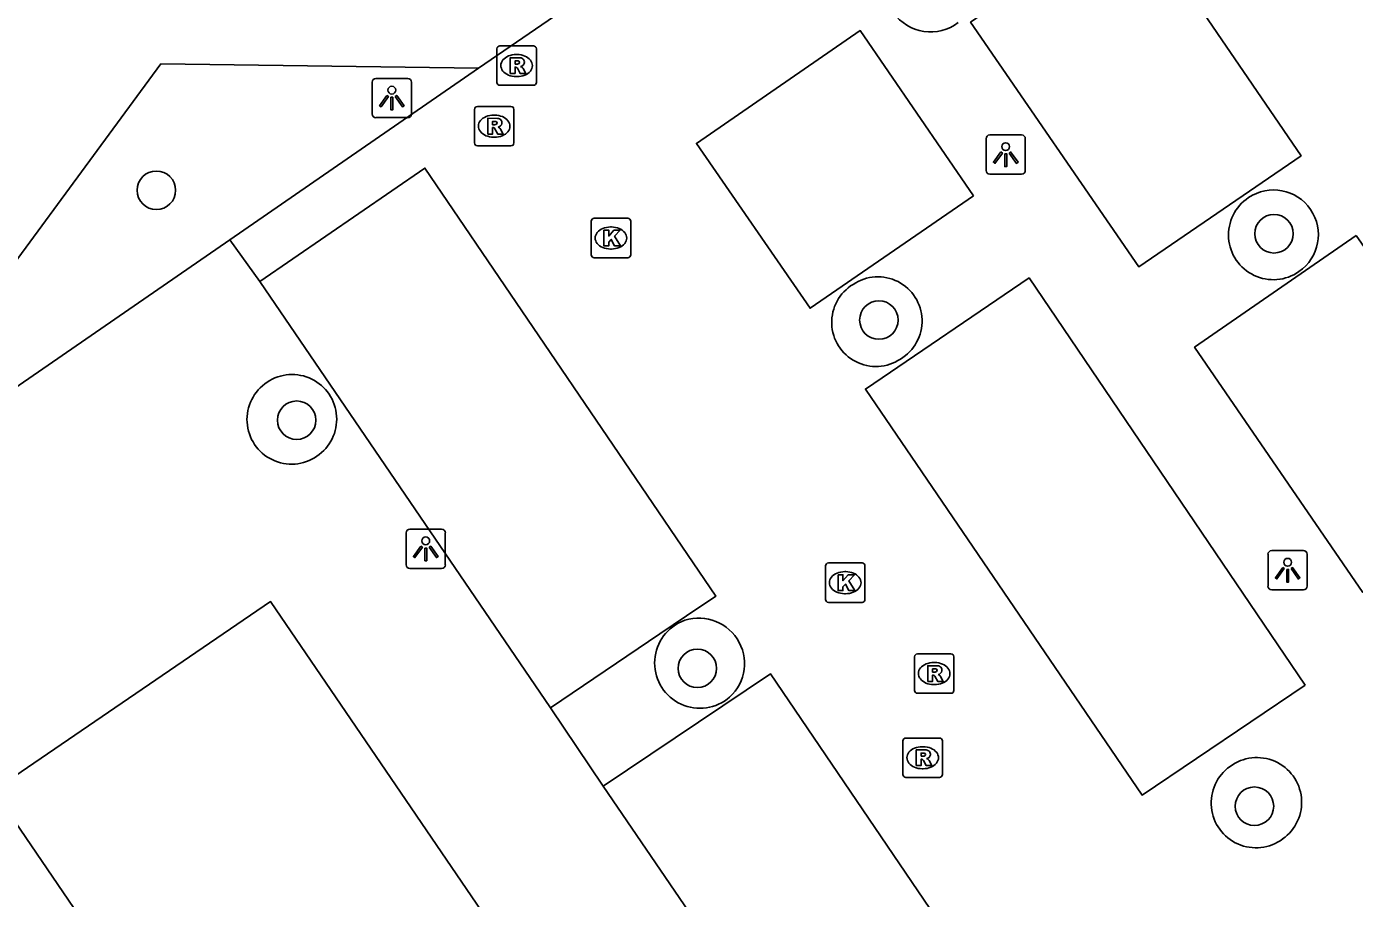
# Model space of a CAD drawing. Extents: x 155275 to 156263, y 382654 to 383635.
# Drawn here: x 155494.66 to 155528.37, y 382944.27 to 382966.4 of the extents above; entities that cross this region are included whole.
import ezdxf

# ---------------------------------------------------------------- set-up
doc = ezdxf.new("R2010")
doc.units = 0
for name, color, linetype in [('IMGEO_Boom', 7, 'Continuous'), ('IMGEO_Kolk', 7, 'Continuous'), ('IMGEO_Lichtpunt', 7, 'Continuous'), ('IMGEO_Pand', 7, 'Continuous'), ('IMGEO_Rijbaan_lokaal_open', 7, 'Continuous'), ('IMGEO_Rioolput', 7, 'Continuous'), ('IMGEO_Voetpad_halfverhard', 7, 'Continuous'), ('IMGEO_Voetpad_open', 7, 'Continuous')]:
    doc.layers.add(name, color=color, linetype=linetype)

msp = doc.modelspace()

# ---------------------------------------------------------------- linework, layer by layer
at = {"layer": 'IMGEO_Boom'}
for centre in [(155497.954, 382962.244), (155526.329, 382961.141), (155516.298, 382958.951), (155501.516, 382956.409), (155511.689, 382950.112), (155525.832, 382946.613)]:
    msp.add_circle(centre, 0.489, dxfattribs=at)
at = {"layer": 'IMGEO_Kolk'}
for p, q in [((155508.995, 382960.607), (155508.995, 382961.459)), ((155509.07, 382961.533), (155509.922, 382961.533)), ((155509.483, 382961.313), (155509.508, 382961.313)), ((155509.996, 382961.459), (155509.996, 382960.607)), ((155509.506, 382960.753), (155509.481, 382960.753)), ((155509.922, 382960.533), (155509.07, 382960.533)), ((155514.942, 382951.86), (155514.942, 382952.712)), ((155515.017, 382952.786), (155515.869, 382952.786)), ((155515.43, 382952.566), (155515.455, 382952.566)), ((155515.943, 382952.712), (155515.943, 382951.86)), ((155515.453, 382952.006), (155515.428, 382952.006)), ((155515.869, 382951.786), (155515.017, 382951.786))]:
    msp.add_line(p, q, dxfattribs=at)
for points in [[(155508.995, 382960.607), (155508.995, 382961.459)], [(155509.07, 382961.533), (155509.922, 382961.533)], [(155509.996, 382961.459), (155509.996, 382960.607)], [(155509.316, 382961.233), (155509.439, 382961.233), (155509.439, 382961.082), (155509.569, 382961.233), (155509.733, 382961.233), (155509.587, 382961.082), (155509.74, 382960.833), (155509.588, 382960.833), (155509.503, 382960.997), (155509.439, 382960.93), (155509.439, 382960.833), (155509.316, 382960.833), (155509.316, 382961.233)], [(155509.922, 382960.533), (155509.07, 382960.533)], [(155514.942, 382951.86), (155514.942, 382952.712)], [(155515.017, 382952.786), (155515.869, 382952.786)], [(155515.943, 382952.712), (155515.943, 382951.86)], [(155515.263, 382952.486), (155515.386, 382952.486), (155515.386, 382952.335), (155515.516, 382952.486), (155515.68, 382952.486), (155515.534, 382952.335), (155515.687, 382952.086), (155515.535, 382952.086), (155515.45, 382952.25), (155515.386, 382952.183), (155515.386, 382952.086), (155515.263, 382952.086), (155515.263, 382952.486)], [(155515.869, 382951.786), (155515.017, 382951.786)]]:
    msp.add_lwpolyline(points, dxfattribs=at)
for centre, start, end in [((155509.072, 382961.457), 91.552, 178.448), ((155509.072, 382961.457), 91.552, 178.448), ((155509.92, 382961.457), 1.552, 88.448), ((155509.92, 382961.457), 1.552, 88.448), ((155509.072, 382960.609), 181.552, 268.448), ((155509.072, 382960.609), 181.552, 268.448), ((155509.92, 382960.609), 271.552, 358.448), ((155509.92, 382960.609), 271.552, 358.448), ((155515.019, 382952.71), 91.552, 178.448), ((155515.019, 382952.71), 91.552, 178.448), ((155515.867, 382952.71), 1.552, 88.448), ((155515.867, 382952.71), 1.552, 88.448), ((155515.019, 382951.862), 181.552, 268.448), ((155515.019, 382951.862), 181.552, 268.448), ((155515.867, 382951.862), 271.552, 358.448), ((155515.867, 382951.862), 271.552, 358.448)]:
    msp.add_arc(centre, 0.0765, start, end, dxfattribs=at)
for centre, major_axis, ratio, start_param, end_param in [((155509.482, 382961.033), (-0.387, 0.002), 0.722429, 4.712389, 7.853982), ((155509.507, 382961.033), (-0.39, 0.002), 0.717154, 1.570796, 4.712389), ((155515.429, 382952.286), (-0.387, 0.002), 0.722429, 4.712389, 7.853982), ((155515.454, 382952.286), (-0.39, 0.002), 0.717154, 1.570796, 4.712389)]:
    msp.add_ellipse(centre, major_axis=major_axis, ratio=ratio, start_param=start_param, end_param=end_param, dxfattribs=at)
at = {"layer": 'IMGEO_Lichtpunt'}
for p, q in [((155503.433, 382964.988), (155503.433, 382964.181)), ((155503.433, 382964.988), (155503.433, 382964.181)), ((155504.335, 382965.083), (155503.527, 382965.083)), ((155504.335, 382965.083), (155503.527, 382965.083)), ((155504.429, 382964.181), (155504.429, 382964.988)), ((155504.429, 382964.181), (155504.429, 382964.988)), ((155503.527, 382964.087), (155504.335, 382964.087)), ((155503.527, 382964.087), (155504.335, 382964.087)), ((155519.921, 382963.648), (155519.113, 382963.648)), ((155519.921, 382963.648), (155519.113, 382963.648)), ((155519.019, 382963.553), (155519.019, 382962.746)), ((155519.019, 382963.553), (155519.019, 382962.746)), ((155520.015, 382962.746), (155520.015, 382963.553)), ((155520.015, 382962.746), (155520.015, 382963.553)), ((155519.113, 382962.652), (155519.921, 382962.652)), ((155519.113, 382962.652), (155519.921, 382962.652)), ((155504.294, 382953.549), (155504.294, 382952.742)), ((155504.294, 382953.549), (155504.294, 382952.742)), ((155505.196, 382953.644), (155504.388, 382953.644)), ((155505.196, 382953.644), (155504.388, 382953.644)), ((155505.29, 382952.742), (155505.29, 382953.549)), ((155505.29, 382952.742), (155505.29, 382953.549)), ((155526.177, 382953.006), (155526.177, 382952.199)), ((155526.177, 382953.006), (155526.177, 382952.199)), ((155527.079, 382953.101), (155526.271, 382953.101)), ((155527.079, 382953.101), (155526.271, 382953.101)), ((155527.173, 382952.199), (155527.173, 382953.006)), ((155527.173, 382952.199), (155527.173, 382953.006)), ((155504.388, 382952.648), (155505.196, 382952.648)), ((155504.388, 382952.648), (155505.196, 382952.648)), ((155526.271, 382952.105), (155527.079, 382952.105)), ((155526.271, 382952.105), (155527.079, 382952.105))]:
    msp.add_line(p, q, dxfattribs=at)
for points in [[(155503.807, 382964.652), (155503.846, 382964.624), (155503.658, 382964.362), (155503.62, 382964.389), (155503.807, 382964.652)], [(155504.019, 382964.624), (155504.057, 382964.651), (155504.244, 382964.389), (155504.205, 382964.361), (155504.019, 382964.624)], [(155503.909, 382964.604), (155503.956, 382964.604), (155503.956, 382964.282), (155503.909, 382964.282), (155503.909, 382964.604)], [(155519.393, 382963.217), (155519.432, 382963.189), (155519.244, 382962.927), (155519.206, 382962.954), (155519.393, 382963.217)], [(155519.495, 382963.169), (155519.542, 382963.169), (155519.542, 382962.847), (155519.495, 382962.847), (155519.495, 382963.169)], [(155519.605, 382963.189), (155519.643, 382963.216), (155519.83, 382962.954), (155519.791, 382962.926), (155519.605, 382963.189)], [(155504.668, 382953.213), (155504.707, 382953.185), (155504.519, 382952.923), (155504.481, 382952.95), (155504.668, 382953.213)], [(155504.88, 382953.185), (155504.918, 382953.212), (155505.105, 382952.95), (155505.066, 382952.922), (155504.88, 382953.185)], [(155504.77, 382953.165), (155504.817, 382953.165), (155504.817, 382952.843), (155504.77, 382952.843), (155504.77, 382953.165)], [(155526.551, 382952.67), (155526.59, 382952.642), (155526.402, 382952.38), (155526.364, 382952.407), (155526.551, 382952.67)], [(155526.653, 382952.622), (155526.7, 382952.622), (155526.7, 382952.3), (155526.653, 382952.3), (155526.653, 382952.622)], [(155526.763, 382952.642), (155526.801, 382952.669), (155526.988, 382952.407), (155526.949, 382952.379), (155526.763, 382952.642)]]:
    msp.add_lwpolyline(points, dxfattribs=at)
for centre in [(155503.932, 382964.786), (155519.518, 382963.351), (155504.793, 382953.347), (155526.676, 382952.804)]:
    msp.add_circle(centre, 0.0994, dxfattribs=at)
for centre, start, end in [((155503.527, 382964.988), 90, 180), ((155503.527, 382964.988), 90, 180), ((155504.335, 382964.988), 0, 90), ((155504.335, 382964.988), 0, 90), ((155503.527, 382964.181), 180, 270), ((155503.527, 382964.181), 180, 270), ((155504.335, 382964.181), 270, 0), ((155504.335, 382964.181), 270, 360), ((155519.113, 382963.553), 90, 180), ((155519.113, 382963.553), 90, 180), ((155519.921, 382963.553), 0, 90), ((155519.921, 382963.553), 0, 90), ((155519.113, 382962.746), 180, 270), ((155519.113, 382962.746), 180, 270), ((155519.921, 382962.746), 270, 0), ((155519.921, 382962.746), 270, 360), ((155504.388, 382953.549), 90, 180), ((155504.388, 382953.549), 90, 180), ((155505.196, 382953.549), 0, 90), ((155505.196, 382953.549), 0, 90), ((155526.271, 382953.006), 90, 180), ((155526.271, 382953.006), 90, 180), ((155527.079, 382953.006), 0, 90), ((155527.079, 382953.006), 0, 90), ((155504.388, 382952.742), 180, 270), ((155504.388, 382952.742), 180, 270), ((155505.196, 382952.742), 270, 0), ((155505.196, 382952.742), 270, 360), ((155526.271, 382952.199), 180, 270), ((155526.271, 382952.199), 180, 270), ((155527.079, 382952.199), 270, 0), ((155527.079, 382952.199), 270, 360)]:
    msp.add_arc(centre, 0.0946, start, end, dxfattribs=at)
at = {"layer": 'IMGEO_Pand'}
for points in [[(155493.818, 382947.008), (155500.853, 382951.806), (155511.816, 382935.729), (155504.79, 382930.919)], [(155504.79, 382930.919), (155493.818, 382947.008)]]:
    msp.add_lwpolyline(points, dxfattribs=at)
at = {"layer": 'IMGEO_Rijbaan_lokaal_open'}
for points in [[(155522.752, 382969.363), (155518.627, 382966.51), (155522.896, 382960.305), (155527.016, 382963.122), (155522.752, 382969.363)], [(155508.702, 382967.113), (155506.132, 382965.342)], [(155518.702, 382962.1), (155515.823, 382966.296), (155511.665, 382963.434), (155514.553, 382959.251), (155518.702, 382962.1)], [(155506.132, 382965.342), (155499.817, 382960.988)], [(155507.959, 382949.114), (155510.734, 382950.984), (155511.413, 382951.441), (155512.16, 382951.945), (155504.772, 382962.809), (155500.578, 382959.929)], [(155500.578, 382959.929), (155499.817, 382960.988)], [(155528.414, 382961.096), (155524.314, 382958.259), (155528.587, 382952.04), (155532.739, 382954.888), (155528.414, 382961.096)], [(155527.123, 382949.683), (155520.11, 382960.02), (155515.955, 382957.201), (155522.981, 382946.896), (155527.123, 382949.683)], [(155516.342, 382936.813), (155520.558, 382939.645), (155513.542, 382949.975), (155509.296, 382947.12)], [(155509.296, 382947.12), (155507.959, 382949.114)]]:
    msp.add_lwpolyline(points, dxfattribs=at)
for centre, radius, start, end in [((155517.609, 382967.407), 1.145, 215.14, 307.6888), ((155526.31, 382961.111), 1.136, 123.5998, 305.0119), ((155526.32, 382961.117), 1.136, 304.4484, 124.1632), ((155516.272, 382958.927), 1.122, 300.676, 124.0117), ((155516.222, 382958.895), 1.122, 121.0011, 303.6866), ((155511.753, 382950.248), 1.149, 114.4529, 311.069), ((155511.731, 382950.234), 1.153, 312.3156, 113.2063), ((155525.894, 382946.712), 1.137, 305.1684, 126.827), ((155525.871, 382946.695), 1.137, 125.3663, 306.6292)]:
    msp.add_arc(centre, radius, start, end, dxfattribs=at)
at = {"layer": 'IMGEO_Rioolput'}
for p, q in [((155506.6, 382964.983), (155506.6, 382965.835)), ((155506.675, 382965.909), (155507.527, 382965.909)), ((155507.088, 382965.689), (155507.113, 382965.689)), ((155507.601, 382965.835), (155507.601, 382964.983)), ((155507.111, 382965.129), (155507.086, 382965.129)), ((155507.527, 382964.909), (155506.675, 382964.909)), ((155506.105, 382964.371), (155506.957, 382964.371)), ((155506.03, 382963.445), (155506.03, 382964.297)), ((155506.518, 382964.151), (155506.543, 382964.151)), ((155507.031, 382964.297), (155507.031, 382963.445)), ((155506.957, 382963.371), (155506.105, 382963.371)), ((155506.541, 382963.591), (155506.516, 382963.591)), ((155517.201, 382949.554), (155517.201, 382950.406)), ((155517.276, 382950.48), (155518.128, 382950.48)), ((155517.689, 382950.26), (155517.714, 382950.26)), ((155518.202, 382950.406), (155518.202, 382949.554)), ((155518.128, 382949.48), (155517.276, 382949.48)), ((155517.712, 382949.7), (155517.687, 382949.7)), ((155516.909, 382947.418), (155516.909, 382948.27)), ((155516.984, 382948.344), (155517.836, 382948.344)), ((155517.91, 382948.27), (155517.91, 382947.418)), ((155517.397, 382948.124), (155517.422, 382948.124)), ((155517.42, 382947.564), (155517.395, 382947.564)), ((155517.836, 382947.344), (155516.984, 382947.344))]:
    msp.add_line(p, q, dxfattribs=at)
for points in [[(155506.6, 382964.983), (155506.6, 382965.835)], [(155506.675, 382965.909), (155507.527, 382965.909)], [(155507.601, 382965.835), (155507.601, 382964.983)], [(155507.189, 382965.607), (155506.937, 382965.609), (155506.937, 382965.209)], [(155506.937, 382965.209), (155507.061, 382965.209), (155507.061, 382965.371), (155507.072, 382965.371)], [(155507.115, 382965.528), (155507.061, 382965.528), (155507.061, 382965.447)], [(155507.061, 382965.447), (155507.113, 382965.447)], [(155507.119, 382965.342), (155507.19, 382965.209), (155507.33, 382965.209), (155507.265, 382965.335)], [(155507.527, 382964.909), (155506.675, 382964.909)], [(155506.105, 382964.371), (155506.957, 382964.371)], [(155506.03, 382963.445), (155506.03, 382964.297)], [(155506.619, 382964.069), (155506.367, 382964.071), (155506.367, 382963.671)], [(155506.545, 382963.99), (155506.491, 382963.99), (155506.491, 382963.909)], [(155507.031, 382964.297), (155507.031, 382963.445)], [(155506.367, 382963.671), (155506.491, 382963.671), (155506.491, 382963.833), (155506.502, 382963.833)], [(155506.491, 382963.909), (155506.543, 382963.909)], [(155506.549, 382963.804), (155506.62, 382963.671), (155506.76, 382963.671), (155506.695, 382963.797)], [(155506.957, 382963.371), (155506.105, 382963.371)], [(155517.201, 382949.554), (155517.201, 382950.406)], [(155517.276, 382950.48), (155518.128, 382950.48)], [(155517.79, 382950.178), (155517.538, 382950.18), (155517.538, 382949.78)], [(155518.202, 382950.406), (155518.202, 382949.554)], [(155517.538, 382949.78), (155517.662, 382949.78), (155517.662, 382949.942), (155517.673, 382949.942)], [(155517.716, 382950.099), (155517.662, 382950.099), (155517.662, 382950.018)], [(155517.662, 382950.018), (155517.714, 382950.018)], [(155517.72, 382949.913), (155517.791, 382949.78), (155517.931, 382949.78), (155517.866, 382949.906)], [(155518.128, 382949.48), (155517.276, 382949.48)], [(155516.909, 382947.418), (155516.909, 382948.27)], [(155516.984, 382948.344), (155517.836, 382948.344)], [(155517.91, 382948.27), (155517.91, 382947.418)], [(155517.498, 382948.042), (155517.246, 382948.044), (155517.246, 382947.644)], [(155517.246, 382947.644), (155517.37, 382947.644), (155517.37, 382947.806), (155517.381, 382947.806)], [(155517.424, 382947.963), (155517.37, 382947.963), (155517.37, 382947.882)], [(155517.37, 382947.882), (155517.422, 382947.882)], [(155517.428, 382947.777), (155517.499, 382947.644), (155517.639, 382947.644), (155517.574, 382947.77)], [(155517.836, 382947.344), (155516.984, 382947.344)]]:
    msp.add_lwpolyline(points, dxfattribs=at)
for centre, radius, start, end in [((155506.677, 382965.833), 0.0765, 91.552, 178.448), ((155506.677, 382965.833), 0.0765, 91.552, 178.448), ((155507.525, 382965.833), 0.0765, 1.552, 88.448), ((155507.525, 382965.833), 0.0765, 1.552, 88.448), ((155507.071, 382965.318), 0.0533, 26.0293, 88.6989), ((155507.097, 382965.636), 0.19, 274.7715, 282.9687), ((155507.121, 382965.432), 0.0964, 77.0061, 93.1865), ((155507.135, 382965.489), 0.0378, 276.6634, 79.6772), ((155507.188, 382965.497), 0.109, 350.3612, 89.416), ((155507.186, 382965.497), 0.112, 277.5842, 350.9817), ((155507.17, 382965.282), 0.108, 29.5134, 73.7905), ((155506.677, 382964.985), 0.0765, 181.552, 268.448), ((155506.677, 382964.985), 0.0765, 181.552, 268.448), ((155507.525, 382964.985), 0.0765, 271.552, 358.448), ((155507.525, 382964.985), 0.0765, 271.552, 358.448), ((155506.107, 382964.295), 0.0765, 91.552, 178.448), ((155506.107, 382964.295), 0.0765, 91.552, 178.448), ((155506.955, 382964.295), 0.0765, 1.552, 88.448), ((155506.955, 382964.295), 0.0765, 1.552, 88.448), ((155506.551, 382963.894), 0.0964, 77.0061, 93.1865), ((155506.565, 382963.951), 0.0378, 276.6634, 79.6772), ((155506.618, 382963.959), 0.109, 350.3612, 89.416), ((155506.501, 382963.78), 0.0533, 26.0293, 88.6989), ((155506.527, 382964.098), 0.19, 274.7715, 282.9687), ((155506.616, 382963.959), 0.112, 277.5842, 350.9817), ((155506.6, 382963.744), 0.108, 29.5134, 73.7905), ((155506.107, 382963.447), 0.0765, 181.552, 268.448), ((155506.107, 382963.447), 0.0765, 181.552, 268.448), ((155506.955, 382963.447), 0.0765, 271.552, 358.448), ((155506.955, 382963.447), 0.0765, 271.552, 358.448), ((155517.278, 382950.404), 0.0765, 91.552, 178.448), ((155517.278, 382950.404), 0.0765, 91.552, 178.448), ((155517.789, 382950.068), 0.109, 350.3612, 89.416), ((155518.126, 382950.404), 0.0765, 1.552, 88.448), ((155518.126, 382950.404), 0.0765, 1.552, 88.448), ((155517.672, 382949.889), 0.0533, 26.0293, 88.6989), ((155517.698, 382950.207), 0.19, 274.7715, 282.9687), ((155517.722, 382950.003), 0.0964, 77.0061, 93.1865), ((155517.736, 382950.06), 0.0378, 276.6634, 79.6772), ((155517.787, 382950.068), 0.112, 277.5842, 350.9817), ((155517.771, 382949.853), 0.108, 29.5134, 73.7905), ((155517.278, 382949.556), 0.0765, 181.552, 268.448), ((155517.278, 382949.556), 0.0765, 181.552, 268.448), ((155518.126, 382949.556), 0.0765, 271.552, 358.448), ((155518.126, 382949.556), 0.0765, 271.552, 358.448), ((155516.986, 382948.268), 0.0765, 91.552, 178.448), ((155516.986, 382948.268), 0.0765, 91.552, 178.448), ((155517.834, 382948.268), 0.0765, 1.552, 88.448), ((155517.834, 382948.268), 0.0765, 1.552, 88.448), ((155517.38, 382947.753), 0.0533, 26.0293, 88.6989), ((155517.406, 382948.071), 0.19, 274.7715, 282.9687), ((155517.43, 382947.867), 0.0964, 77.0061, 93.1865), ((155517.444, 382947.924), 0.0378, 276.6634, 79.6772), ((155517.497, 382947.932), 0.109, 350.3612, 89.416), ((155517.495, 382947.932), 0.112, 277.5842, 350.9817), ((155517.479, 382947.717), 0.108, 29.5134, 73.7905), ((155516.986, 382947.42), 0.0765, 181.552, 268.448), ((155516.986, 382947.42), 0.0765, 181.552, 268.448), ((155517.834, 382947.42), 0.0765, 271.552, 358.448), ((155517.834, 382947.42), 0.0765, 271.552, 358.448)]:
    msp.add_arc(centre, radius, start, end, dxfattribs=at)
for centre, major_axis, ratio, start_param, end_param in [((155507.087, 382965.409), (-0.387, 0.002), 0.722429, 4.712389, 7.853982), ((155507.112, 382965.409), (-0.39, 0.002), 0.717154, 1.570796, 4.712389), ((155506.517, 382963.871), (-0.387, 0.002), 0.722429, 4.712389, 7.853982), ((155506.542, 382963.871), (-0.39, 0.002), 0.717154, 1.570796, 4.712389), ((155517.688, 382949.98), (-0.387, 0.002), 0.722429, 4.712389, 7.853982), ((155517.713, 382949.98), (-0.39, 0.002), 0.717154, 1.570796, 4.712389), ((155517.396, 382947.844), (-0.387, 0.002), 0.722429, 4.712389, 7.853982), ((155517.421, 382947.844), (-0.39, 0.002), 0.717154, 1.570796, 4.712389)]:
    msp.add_ellipse(centre, major_axis=major_axis, ratio=ratio, start_param=start_param, end_param=end_param, dxfattribs=at)
at = {"layer": 'IMGEO_Voetpad_halfverhard'}
msp.add_lwpolyline([(155506.132, 382965.342), (155498.071, 382965.451), (155492.416, 382957.769), (155492.631, 382956.034)], dxfattribs=at)
at = {"layer": 'IMGEO_Voetpad_open'}
for points in [[(155499.817, 382960.988), (155492.631, 382956.034)], [(155507.959, 382949.114), (155500.578, 382959.929)], [(155516.342, 382936.813), (155509.296, 382947.12)]]:
    msp.add_lwpolyline(points, dxfattribs=at)
for centre, radius, start, end in [((155501.386, 382956.426), 1.132, 126.892, 308.4583), ((155501.401, 382956.437), 1.131, 307.5466, 127.8037)]:
    msp.add_arc(centre, radius, start, end, dxfattribs=at)

doc.saveas('drawing.dxf')
